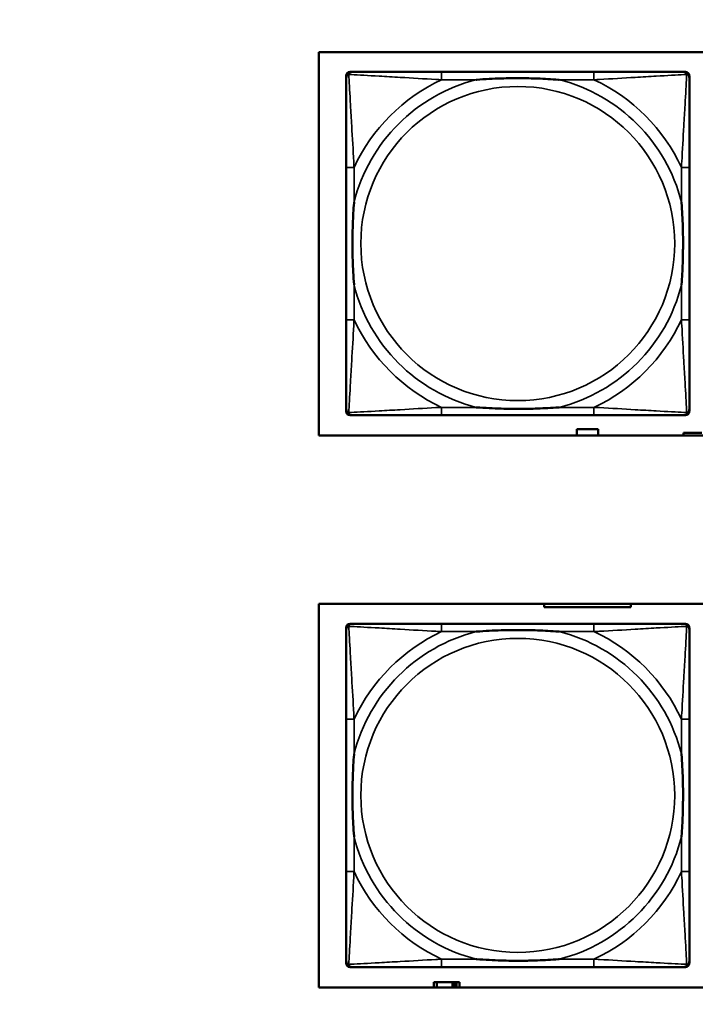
# Model space of a CAD drawing. Header units: inches. Extents: x 1.9 to 64.4, y 1.6 to 69.2.
# Tile 321 of 328: x 55.4 to 56.7, y 55.1 to 57.1. Entities that reach past the tile are written whole.
import ezdxf

# ---------------------------------------------------------------- set-up
doc = ezdxf.new("R2010")
doc.units = ezdxf.units.IN
doc.header["$MEASUREMENT"] = 0
for name, color, linetype, lineweight in [('Dimension (ANSI)', 7, 'Continuous', 25), ('Visible (ANSI)', 7, 'Continuous', 50), ('Visible Narrow (ANSI)', 7, 'Continuous', 35)]:
    doc.layers.add(name, color=color, linetype=linetype, lineweight=lineweight)
doc.styles.add('Note Text (ANSI)', font='tahoma.ttf')
doc.dimstyles.new('Default (ANSI)', dxfattribs={"dimtxt": 0.5, "dimasz": 0.098425, "dimexe": 0.125, "dimexo": 0.0625, "dimgap": 0.031496, "dimtad": 0, "dimtih": 1, "dimtoh": 1, "dimrnd": 1e-08, "dimzin": 4, "dimdsep": 46, "dimtxsty": 'Note Text (ANSI)', "dimcen": 0.09, "dimdle": 0.393701, "dimclrd": 256, "dimclre": 256, "dimclrt": 256, "dimadec": 0, "dimazin": 1, "dimtfac": 1, "dimtofl": 0, "dimtmove": 0, "dimatfit": 3, "dimfxl": 1, "dimtolj": 1, "dimtzin": 4, "dimlwd": -1, "dimlwe": -1, "dimarcsym": 0})

# ---------------------------------------------------------------- blocks, each defined once
blk = doc.blocks.new('*D10')
at = {"layer": 'Defpoints', "color": 0}
for p in [(59.5224, 65.0112), (54.8947, 40.8796), (62.5145, 40.8796)]:
    blk.add_point(p, dxfattribs=at)
at = {"layer": 'Dimension (ANSI)'}
for p, q in [((59.5849, 65.0112), (62.6395, 65.0112)), ((62.5145, 64.9128), (62.5145, 53.304)), ((62.5145, 40.978), (62.5145, 52.5868)), ((54.9572, 40.8796), (62.6395, 40.8796))]:
    blk.add_line(p, q, dxfattribs=at)
for points in [[(62.4981, 64.9128), (62.5309, 64.9128), (62.5145, 65.0112)], [(62.4981, 40.978), (62.5309, 40.978), (62.5145, 40.8796)]]:
    blk.add_solid(points, dxfattribs=at)
at = {"layer": 'Dimension (ANSI)', "insert": (60.4801, 53.2725), "char_height": 0.5, "attachment_point": 1, "style": 'Note Text (ANSI)'}
blk.add_mtext('\\A1;24.13 [612.9]', dxfattribs=at)

msp = doc.modelspace()

# ---------------------------------------------------------------- linework, layer by layer
at = {"layer": 'Visible (ANSI)'}
for p, q in [((55.9601, 56.2824), (55.9601, 57.0475)), ((55.9601, 57.0475), (58.1652, 57.0475)), ((56.0144, 56.3308), (56.0144, 57)), ((56.0223, 57.0079), (56.0263, 57.0079)), ((56.5089, 57.0079), (56.205, 57.0079)), ((56.6877, 57.0079), (56.6916, 57.0079)), ((56.6995, 57), (56.6995, 56.9961)), ((56.0144, 56.8174), (56.0144, 56.5134)), ((56.6995, 56.5134), (56.6995, 56.8174)), ((56.6916, 56.3229), (56.0223, 56.3229)), ((56.205, 56.3229), (56.5089, 56.3229)), ((56.6995, 56.3347), (56.6995, 56.3308)), ((58.1652, 56.2824), (55.9601, 56.2824)), ((56.4752, 56.2824), (56.4752, 56.2951)), ((56.4752, 56.2951), (56.5172, 56.2951)), ((56.5172, 56.2951), (56.5172, 56.2824)), ((56.6877, 56.2824), (56.6877, 56.2876)), ((56.6877, 56.2876), (56.7247, 56.2876)), ((55.9601, 55.1814), (55.9601, 55.9465)), ((55.9601, 55.9465), (58.1652, 55.9465)), ((56.4096, 55.9396), (56.4096, 55.9465)), ((56.5828, 55.9396), (56.4096, 55.9396)), ((56.5828, 55.9465), (56.5828, 55.9396)), ((56.0144, 55.2298), (56.0144, 55.899)), ((56.0223, 55.9069), (56.0263, 55.9069)), ((56.5089, 55.9069), (56.205, 55.9069)), ((56.6877, 55.9069), (56.6916, 55.9069)), ((56.6995, 55.899), (56.6995, 55.8951)), ((56.0144, 55.7164), (56.0144, 55.4124)), ((56.6995, 55.4124), (56.6995, 55.7164)), ((56.6916, 55.2219), (56.0223, 55.2219)), ((56.205, 55.2219), (56.5089, 55.2219)), ((56.6995, 55.2337), (56.6995, 55.2298)), ((56.1956, 55.1916), (56.1897, 55.1916)), ((56.1897, 55.1916), (56.1897, 55.1814)), ((56.1956, 55.1916), (56.2269, 55.1916)), ((56.1956, 55.1814), (56.1956, 55.1916)), ((56.2269, 55.1814), (56.2269, 55.1916)), ((56.2269, 55.1916), (56.2309, 55.1916)), ((56.2309, 55.1916), (56.2309, 55.1814)), ((56.2309, 55.1916), (56.2349, 55.1916)), ((56.2407, 55.1916), (56.2349, 55.1916)), ((56.2349, 55.1916), (56.2349, 55.1814)), ((56.2407, 55.1814), (56.2407, 55.1916)), ((58.1652, 55.1814), (55.9601, 55.1814))]:
    msp.add_line(p, q, dxfattribs=at)
for centre, radius, start, end in [((56.0223, 57), 0.00787, 90, 180), ((56.0263, 56.9961), 0.0118, 90, 180), ((56.6877, 56.9961), 0.0118, 0, 90), ((56.6916, 57), 0.00787, 0, 90), ((56.0263, 56.3347), 0.0118, 180, 270), ((56.0223, 56.3308), 0.00787, 180, 270), ((56.6877, 56.3347), 0.0118, 270, 360), ((56.6916, 56.3308), 0.00787, 270, 0), ((56.0223, 55.899), 0.00787, 90, 180), ((56.0263, 55.8951), 0.0118, 90, 180), ((56.6877, 55.8951), 0.0118, 0, 90), ((56.6916, 55.899), 0.00787, 0, 90), ((56.0263, 55.2337), 0.0118, 180, 270), ((56.0223, 55.2298), 0.00787, 180, 270), ((56.6877, 55.2337), 0.0118, 270, 360), ((56.6916, 55.2298), 0.00787, 270, 0)]:
    msp.add_arc(centre, radius, start, end, dxfattribs=at)
for points, knots in [([(56.0144, 56.9961), (56.0144, 56.9812), (56.0144, 56.9396), (56.0144, 56.899), (56.0144, 56.8724), (56.0144, 56.8446), (56.0144, 56.8174)], [-0.5252205, -0.5252205, -0.5252205, -0.5252205, -0.20743, -0.20743, -0.20743, 0, 0, 0, 0]), ([(56.205, 57.0079), (56.2014, 57.0079), (56.1978, 57.0079), (56.1942, 57.0079), (56.161, 57.0079), (56.1273, 57.0079), (56.0965, 57.0079), (56.0695, 57.0079), (56.044, 57.0079), (56.0305, 57.0079), (56.0289, 57.0079), (56.0275, 57.0079), (56.0263, 57.0079)], [0, 0, 0, 0, 0.0272471, 0.0272471, 0.0272471, 0.2790553, 0.2790553, 0.2790553, 0.4988354, 0.4988354, 0.4988354, 0.5252205, 0.5252205, 0.5252205, 0.5252205]), ([(56.2742, 56.9922), (56.2746, 56.9922), (56.2751, 56.9922), (56.2916, 56.9935), (56.3076, 56.9943), (56.3306, 56.995), (56.3373, 56.9952), (56.3465, 56.9953), (56.3489, 56.9953), (56.353, 56.9953), (56.3546, 56.9953), (56.3578, 56.9953), (56.3593, 56.9953), (56.3629, 56.9953), (56.3649, 56.9953), (56.3711, 56.9953), (56.3752, 56.9952), (56.3849, 56.995), (56.3905, 56.9948), (56.4103, 56.9941), (56.4244, 56.9933), (56.4388, 56.9922), (56.4393, 56.9922), (56.4397, 56.9922)], [-0.416114, -0.416114, -0.416114, -0.416114, -0.4127691, -0.4127691, -0.2896446, -0.2896446, -0.2388934, -0.2388934, -0.2201881, -0.2201881, -0.2080204, -0.2080204, -0.196499, -0.196499, -0.1809939, -0.1809939, -0.149741, -0.149741, -0.1073162, -0.1073162, 0, 0, 0.0033356, 0.0033356, 0.0033356, 0.0033356]), ([(56.6877, 57.0079), (56.6728, 57.0079), (56.6312, 57.0079), (56.5905, 57.0079), (56.564, 57.0079), (56.5361, 57.0079), (56.5089, 57.0079)], [-0.5252205, -0.5252205, -0.5252205, -0.5252205, -0.20743, -0.20743, -0.20743, 0, 0, 0, 0]), ([(56.6995, 56.8174), (56.6995, 56.8209), (56.6995, 56.8245), (56.6995, 56.8281), (56.6995, 56.8613), (56.6995, 56.895), (56.6995, 56.9259), (56.6995, 56.9528), (56.6995, 56.9784), (56.6995, 56.9918), (56.6995, 56.9934), (56.6995, 56.9949), (56.6995, 56.9961)], [0, 0, 0, 0, 0.0272471, 0.0272471, 0.0272471, 0.2790553, 0.2790553, 0.2790553, 0.4988354, 0.4988354, 0.4988354, 0.5252205, 0.5252205, 0.5252205, 0.5252205]), ([(56.0302, 56.5827), (56.0302, 56.5831), (56.0301, 56.5835), (56.0289, 56.6), (56.028, 56.6161), (56.0273, 56.639), (56.0272, 56.6457), (56.0271, 56.6549), (56.027, 56.6574), (56.027, 56.6615), (56.027, 56.6631), (56.027, 56.6662), (56.027, 56.6677), (56.027, 56.6713), (56.027, 56.6734), (56.0271, 56.6795), (56.0272, 56.6837), (56.0274, 56.6934), (56.0275, 56.699), (56.0282, 56.7188), (56.029, 56.7328), (56.0301, 56.7473), (56.0302, 56.7477), (56.0302, 56.7482)], [-0.416114, -0.416114, -0.416114, -0.416114, -0.4127691, -0.4127691, -0.2896446, -0.2896446, -0.2388934, -0.2388934, -0.2201881, -0.2201881, -0.2080204, -0.2080204, -0.196499, -0.196499, -0.1809939, -0.1809939, -0.149741, -0.149741, -0.1073162, -0.1073162, 0, 0, 0.0033356, 0.0033356, 0.0033356, 0.0033356]), ([(56.6837, 56.7482), (56.6838, 56.7477), (56.6838, 56.7473), (56.685, 56.7308), (56.6859, 56.7147), (56.6866, 56.6918), (56.6867, 56.6851), (56.6869, 56.6759), (56.6869, 56.6734), (56.6869, 56.6693), (56.6869, 56.6677), (56.6869, 56.6646), (56.6869, 56.6631), (56.6869, 56.6595), (56.6869, 56.6575), (56.6868, 56.6513), (56.6868, 56.6471), (56.6866, 56.6374), (56.6864, 56.6318), (56.6857, 56.6121), (56.6849, 56.598), (56.6838, 56.5835), (56.6838, 56.5831), (56.6837, 56.5827)], [-0.416114, -0.416114, -0.416114, -0.416114, -0.4127691, -0.4127691, -0.2896446, -0.2896446, -0.2388934, -0.2388934, -0.2201881, -0.2201881, -0.2080204, -0.2080204, -0.196499, -0.196499, -0.1809939, -0.1809939, -0.149741, -0.149741, -0.1073162, -0.1073162, 0, 0, 0.0033356, 0.0033356, 0.0033356, 0.0033356]), ([(56.0144, 56.5134), (56.0144, 56.4862), (56.0144, 56.4584), (56.0144, 56.4318), (56.0144, 56.3912), (56.0144, 56.3496), (56.0144, 56.3347)], [3.9382945, 3.9382945, 3.9382945, 3.9382945, 4.1457245, 4.1457245, 4.1457245, 4.463515, 4.463515, 4.463515, 4.463515]), ([(56.6995, 56.3347), (56.6995, 56.3496), (56.6995, 56.3912), (56.6995, 56.4318), (56.6995, 56.4584), (56.6995, 56.4862), (56.6995, 56.5134)], [-0.5252205, -0.5252205, -0.5252205, -0.5252205, -0.20743, -0.20743, -0.20743, 0, 0, 0, 0]), ([(56.0263, 56.3229), (56.0411, 56.3229), (56.0827, 56.3229), (56.1234, 56.3229), (56.1499, 56.3229), (56.1778, 56.3229), (56.205, 56.3229)], [-0.5252205, -0.5252205, -0.5252205, -0.5252205, -0.20743, -0.20743, -0.20743, 0, 0, 0, 0]), ([(56.4397, 56.3386), (56.4393, 56.3386), (56.4388, 56.3386), (56.4244, 56.3375), (56.4103, 56.3367), (56.3905, 56.336), (56.3849, 56.3358), (56.3752, 56.3356), (56.3711, 56.3355), (56.3649, 56.3355), (56.3629, 56.3355), (56.3593, 56.3355), (56.3578, 56.3355), (56.3546, 56.3355), (56.353, 56.3355), (56.3489, 56.3355), (56.3465, 56.3355), (56.3373, 56.3356), (56.3306, 56.3358), (56.3076, 56.3365), (56.2916, 56.3373), (56.2751, 56.3386), (56.2746, 56.3386), (56.2742, 56.3386)], [-0.4149464, -0.4149464, -0.4149464, -0.4149464, -0.41162, -0.41162, -0.3046026, -0.3046026, -0.2622958, -0.2622958, -0.23113, -0.23113, -0.215668, -0.215668, -0.2041787, -0.2041787, -0.1920448, -0.1920448, -0.1733916, -0.1733916, -0.1227817, -0.1227817, 0, 0, 0.0033356, 0.0033356, 0.0033356, 0.0033356]), ([(56.5089, 56.3229), (56.5361, 56.3229), (56.564, 56.3229), (56.5905, 56.3229), (56.6312, 56.3229), (56.6728, 56.3229), (56.6877, 56.3229)], [3.9382945, 3.9382945, 3.9382945, 3.9382945, 4.1457245, 4.1457245, 4.1457245, 4.463515, 4.463515, 4.463515, 4.463515]), ([(56.0144, 55.8951), (56.0144, 55.8802), (56.0144, 55.8386), (56.0144, 55.798), (56.0144, 55.7714), (56.0144, 55.7436), (56.0144, 55.7164)], [-0.5252205, -0.5252205, -0.5252205, -0.5252205, -0.20743, -0.20743, -0.20743, 0, 0, 0, 0]), ([(56.205, 55.9069), (56.2014, 55.9069), (56.1978, 55.9069), (56.1942, 55.9069), (56.161, 55.9069), (56.1273, 55.9069), (56.0965, 55.9069), (56.0695, 55.9069), (56.044, 55.9069), (56.0305, 55.9069), (56.0289, 55.9069), (56.0275, 55.9069), (56.0263, 55.9069)], [0, 0, 0, 0, 0.0272471, 0.0272471, 0.0272471, 0.2790553, 0.2790553, 0.2790553, 0.4988354, 0.4988354, 0.4988354, 0.5252205, 0.5252205, 0.5252205, 0.5252205]), ([(56.2742, 55.8912), (56.2746, 55.8912), (56.2751, 55.8912), (56.2916, 55.8925), (56.3076, 55.8933), (56.3306, 55.894), (56.3373, 55.8942), (56.3465, 55.8943), (56.3489, 55.8943), (56.353, 55.8943), (56.3546, 55.8943), (56.3578, 55.8943), (56.3593, 55.8943), (56.3629, 55.8943), (56.3649, 55.8943), (56.3711, 55.8943), (56.3752, 55.8942), (56.3849, 55.894), (56.3905, 55.8938), (56.4103, 55.8931), (56.4244, 55.8923), (56.4388, 55.8912), (56.4393, 55.8912), (56.4397, 55.8912)], [-0.416114, -0.416114, -0.416114, -0.416114, -0.4127691, -0.4127691, -0.2896446, -0.2896446, -0.2388934, -0.2388934, -0.2201881, -0.2201881, -0.2080204, -0.2080204, -0.196499, -0.196499, -0.1809939, -0.1809939, -0.149741, -0.149741, -0.1073162, -0.1073162, 0, 0, 0.0033356, 0.0033356, 0.0033356, 0.0033356]), ([(56.6877, 55.9069), (56.6728, 55.9069), (56.6312, 55.9069), (56.5905, 55.9069), (56.564, 55.9069), (56.5361, 55.9069), (56.5089, 55.9069)], [-0.5252205, -0.5252205, -0.5252205, -0.5252205, -0.20743, -0.20743, -0.20743, 0, 0, 0, 0]), ([(56.6995, 55.7164), (56.6995, 55.7199), (56.6995, 55.7235), (56.6995, 55.7271), (56.6995, 55.7603), (56.6995, 55.794), (56.6995, 55.8249), (56.6995, 55.8518), (56.6995, 55.8774), (56.6995, 55.8908), (56.6995, 55.8924), (56.6995, 55.8939), (56.6995, 55.8951)], [0, 0, 0, 0, 0.0272471, 0.0272471, 0.0272471, 0.2790553, 0.2790553, 0.2790553, 0.4988354, 0.4988354, 0.4988354, 0.5252205, 0.5252205, 0.5252205, 0.5252205]), ([(56.0302, 55.4817), (56.0302, 55.4821), (56.0301, 55.4825), (56.0289, 55.499), (56.028, 55.5151), (56.0273, 55.538), (56.0272, 55.5447), (56.0271, 55.5539), (56.027, 55.5564), (56.027, 55.5605), (56.027, 55.5621), (56.027, 55.5652), (56.027, 55.5667), (56.027, 55.5703), (56.027, 55.5724), (56.0271, 55.5785), (56.0272, 55.5827), (56.0274, 55.5924), (56.0275, 55.598), (56.0282, 55.6178), (56.029, 55.6318), (56.0301, 55.6463), (56.0302, 55.6467), (56.0302, 55.6472)], [-0.416114, -0.416114, -0.416114, -0.416114, -0.4127691, -0.4127691, -0.2896446, -0.2896446, -0.2388934, -0.2388934, -0.2201881, -0.2201881, -0.2080204, -0.2080204, -0.196499, -0.196499, -0.1809939, -0.1809939, -0.149741, -0.149741, -0.1073162, -0.1073162, 0, 0, 0.0033356, 0.0033356, 0.0033356, 0.0033356]), ([(56.6837, 55.6472), (56.6838, 55.6467), (56.6838, 55.6463), (56.685, 55.6298), (56.6859, 55.6137), (56.6866, 55.5908), (56.6867, 55.5841), (56.6869, 55.5749), (56.6869, 55.5724), (56.6869, 55.5683), (56.6869, 55.5667), (56.6869, 55.5636), (56.6869, 55.5621), (56.6869, 55.5585), (56.6869, 55.5565), (56.6868, 55.5503), (56.6868, 55.5461), (56.6866, 55.5364), (56.6864, 55.5308), (56.6857, 55.5111), (56.6849, 55.497), (56.6838, 55.4825), (56.6838, 55.4821), (56.6837, 55.4817)], [-0.416114, -0.416114, -0.416114, -0.416114, -0.4127691, -0.4127691, -0.2896446, -0.2896446, -0.2388934, -0.2388934, -0.2201881, -0.2201881, -0.2080204, -0.2080204, -0.196499, -0.196499, -0.1809939, -0.1809939, -0.149741, -0.149741, -0.1073162, -0.1073162, 0, 0, 0.0033356, 0.0033356, 0.0033356, 0.0033356]), ([(56.0144, 55.4124), (56.0144, 55.3852), (56.0144, 55.3574), (56.0144, 55.3308), (56.0144, 55.2902), (56.0144, 55.2486), (56.0144, 55.2337)], [3.9382945, 3.9382945, 3.9382945, 3.9382945, 4.1457245, 4.1457245, 4.1457245, 4.463515, 4.463515, 4.463515, 4.463515]), ([(56.6995, 55.2337), (56.6995, 55.2486), (56.6995, 55.2902), (56.6995, 55.3308), (56.6995, 55.3574), (56.6995, 55.3852), (56.6995, 55.4124)], [-0.5252205, -0.5252205, -0.5252205, -0.5252205, -0.20743, -0.20743, -0.20743, 0, 0, 0, 0]), ([(56.0263, 55.2219), (56.0411, 55.2219), (56.0827, 55.2219), (56.1234, 55.2219), (56.1499, 55.2219), (56.1778, 55.2219), (56.205, 55.2219)], [-0.5252205, -0.5252205, -0.5252205, -0.5252205, -0.20743, -0.20743, -0.20743, 0, 0, 0, 0]), ([(56.4397, 55.2376), (56.4393, 55.2376), (56.4388, 55.2376), (56.4244, 55.2365), (56.4103, 55.2357), (56.3905, 55.235), (56.3849, 55.2348), (56.3752, 55.2346), (56.3711, 55.2345), (56.3649, 55.2345), (56.3629, 55.2345), (56.3593, 55.2345), (56.3578, 55.2345), (56.3546, 55.2345), (56.353, 55.2345), (56.3489, 55.2345), (56.3465, 55.2345), (56.3373, 55.2346), (56.3306, 55.2348), (56.3076, 55.2355), (56.2916, 55.2363), (56.2751, 55.2376), (56.2746, 55.2376), (56.2742, 55.2376)], [-0.4149464, -0.4149464, -0.4149464, -0.4149464, -0.41162, -0.41162, -0.3046026, -0.3046026, -0.2622958, -0.2622958, -0.23113, -0.23113, -0.215668, -0.215668, -0.2041787, -0.2041787, -0.1920448, -0.1920448, -0.1733916, -0.1733916, -0.1227817, -0.1227817, 0, 0, 0.0033356, 0.0033356, 0.0033356, 0.0033356]), ([(56.5089, 55.2219), (56.5361, 55.2219), (56.564, 55.2219), (56.5905, 55.2219), (56.6312, 55.2219), (56.6728, 55.2219), (56.6877, 55.2219)], [3.9382945, 3.9382945, 3.9382945, 3.9382945, 4.1457245, 4.1457245, 4.1457245, 4.463515, 4.463515, 4.463515, 4.463515])]:
    msp.add_open_spline(points, degree=3, knots=knots, dxfattribs=at)
at = {"layer": 'Visible Narrow (ANSI)'}
for p, q in [((56.205, 57.0079), (56.205, 56.9922)), ((56.205, 56.9922), (56.2742, 56.9922)), ((56.4397, 56.9922), (56.5089, 56.9922)), ((56.5089, 57.0079), (56.5089, 56.9922)), ((56.0302, 56.8174), (56.0144, 56.8174)), ((56.0302, 56.7482), (56.0302, 56.8174)), ((56.6995, 56.8174), (56.6837, 56.8174)), ((56.6837, 56.8174), (56.6837, 56.7482)), ((56.0302, 56.5134), (56.0302, 56.5827)), ((56.6837, 56.5827), (56.6837, 56.5134)), ((56.0302, 56.5134), (56.0144, 56.5134)), ((56.6995, 56.5134), (56.6837, 56.5134)), ((56.205, 56.3386), (56.205, 56.3229)), ((56.2742, 56.3386), (56.205, 56.3386)), ((56.5089, 56.3386), (56.4397, 56.3386)), ((56.5089, 56.3386), (56.5089, 56.3229)), ((56.205, 55.9069), (56.205, 55.8912)), ((56.205, 55.8912), (56.2742, 55.8912)), ((56.4397, 55.8912), (56.5089, 55.8912)), ((56.5089, 55.9069), (56.5089, 55.8912)), ((56.0302, 55.7164), (56.0144, 55.7164)), ((56.0302, 55.6472), (56.0302, 55.7164)), ((56.6995, 55.7164), (56.6837, 55.7164)), ((56.6837, 55.7164), (56.6837, 55.6472)), ((56.0302, 55.4124), (56.0302, 55.4817)), ((56.6837, 55.4817), (56.6837, 55.4124)), ((56.0302, 55.4124), (56.0144, 55.4124)), ((56.6995, 55.4124), (56.6837, 55.4124)), ((56.205, 55.2376), (56.205, 55.2219)), ((56.2742, 55.2376), (56.205, 55.2376)), ((56.5089, 55.2376), (56.4397, 55.2376)), ((56.5089, 55.2376), (56.5089, 55.2219))]:
    msp.add_line(p, q, dxfattribs=at)
for centre in [(56.357, 56.6654), (56.357, 55.5644)]:
    msp.add_circle(centre, 0.3133, dxfattribs=at)
for centre, radius, start, end in [((56.357, 56.6654), 0.3371, 104.2103, 165.7897), ((56.357, 56.6654), 0.3604, 114.9407, 155.0593), ((56.357, 56.6654), 0.3371, 14.2103, 75.7897), ((56.357, 56.6654), 0.3604, 24.9407, 65.0593), ((56.357, 56.6654), 0.3371, 194.2103, 255.7897), ((56.357, 56.6654), 0.3371, 284.2103, 345.7897), ((56.357, 56.6654), 0.3604, 204.9407, 245.0593), ((56.357, 56.6654), 0.3604, 294.9407, 335.0593), ((56.357, 55.5644), 0.3371, 104.2103, 165.7897), ((56.357, 55.5644), 0.3604, 114.9407, 155.0593), ((56.357, 55.5644), 0.3371, 14.2103, 75.7897), ((56.357, 55.5644), 0.3604, 24.9407, 65.0593), ((56.357, 55.5644), 0.3371, 194.2103, 255.7897), ((56.357, 55.5644), 0.3371, 284.2103, 345.7897), ((56.357, 55.5644), 0.3604, 204.9407, 245.0593), ((56.357, 55.5644), 0.3604, 294.9407, 335.0593)]:
    msp.add_arc(centre, radius, start, end, dxfattribs=at)
for points, knots in [([(56.0144, 56.9961), (56.0144, 56.9967), (56.0145, 56.9973), (56.0148, 56.9983), (56.0149, 56.9987), (56.0153, 56.9994), (56.0154, 56.9996), (56.0157, 57), (56.0158, 57.0001), (56.0161, 57.0005), (56.0163, 57.0008), (56.0171, 57.0014), (56.0176, 57.0017), (56.0186, 57.0022), (56.0191, 57.0025), (56.0197, 57.0026)], [-0.02627331, -0.02627331, -0.02627331, -0.02627331, -0.02158775, -0.02158775, -0.01736415, -0.01736415, -0.0147244, -0.0147244, -0.01307456, -0.01307456, -0.00977487, -0.00977487, -0.00449537, -0.00449537, 0.00012419, 0.00012419, 0.00012419, 0.00012419]), ([(56.0197, 57.0026), (56.0199, 57.0032), (56.0201, 57.0038), (56.0207, 57.0048), (56.021, 57.0053), (56.0216, 57.006), (56.0218, 57.0063), (56.0223, 57.0066), (56.0224, 57.0067), (56.0228, 57.007), (56.023, 57.0071), (56.0237, 57.0074), (56.0241, 57.0076), (56.0251, 57.0078), (56.0256, 57.0079), (56.0263, 57.0079)], [-0.00012419, -0.00012419, -0.00012419, -0.00012419, 0.00449537, 0.00449537, 0.00977487, 0.00977487, 0.01307456, 0.01307456, 0.0147244, 0.0147244, 0.01736415, 0.01736415, 0.02158775, 0.02158775, 0.02627331, 0.02627331, 0.02627331, 0.02627331]), ([(56.0302, 56.8174), (56.03, 56.8211), (56.0298, 56.8249), (56.0283, 56.8522), (56.0268, 56.8764), (56.0246, 56.9143), (56.0238, 56.9283), (56.0218, 56.9636), (56.0207, 56.9837), (56.0199, 56.9991), (56.0198, 57.0009), (56.0197, 57.0026)], [0, 0, 0, 0, 0.0278591, 0.0278591, 0.201273, 0.201273, 0.3066357, 0.3066357, 0.475216, 0.475216, 0.5007189, 0.5007189, 0.5007189, 0.5007189]), ([(56.0197, 57.0026), (56.0214, 57.0025), (56.0233, 57.0025), (56.0387, 57.0016), (56.0588, 57.0006), (56.094, 56.9986), (56.1081, 56.9977), (56.1459, 56.9955), (56.1701, 56.9941), (56.1975, 56.9926), (56.2012, 56.9924), (56.205, 56.9922)], [-0.5007189, -0.5007189, -0.5007189, -0.5007189, -0.475216, -0.475216, -0.3066357, -0.3066357, -0.201273, -0.201273, -0.0278591, -0.0278591, 0, 0, 0, 0]), ([(56.5089, 56.9922), (56.5127, 56.9924), (56.5164, 56.9926), (56.5438, 56.9941), (56.568, 56.9955), (56.6058, 56.9977), (56.6199, 56.9986), (56.6551, 57.0006), (56.6752, 57.0016), (56.6907, 57.0025), (56.6925, 57.0025), (56.6942, 57.0026)], [0, 0, 0, 0, 0.0278591, 0.0278591, 0.201273, 0.201273, 0.3066357, 0.3066357, 0.475216, 0.475216, 0.5007189, 0.5007189, 0.5007189, 0.5007189]), ([(56.6942, 57.0026), (56.6941, 57.0009), (56.694, 56.9991), (56.6932, 56.9837), (56.6921, 56.9636), (56.6901, 56.9283), (56.6893, 56.9143), (56.6871, 56.8764), (56.6857, 56.8522), (56.6841, 56.8249), (56.6839, 56.8211), (56.6837, 56.8174)], [-0.5007189, -0.5007189, -0.5007189, -0.5007189, -0.475216, -0.475216, -0.3066357, -0.3066357, -0.201273, -0.201273, -0.0278591, -0.0278591, 0, 0, 0, 0]), ([(56.6877, 57.0079), (56.6883, 57.0079), (56.6888, 57.0078), (56.6898, 57.0076), (56.6903, 57.0074), (56.6909, 57.0071), (56.6912, 57.007), (56.6915, 57.0067), (56.6917, 57.0066), (56.6921, 57.0063), (56.6923, 57.006), (56.6929, 57.0053), (56.6933, 57.0048), (56.6938, 57.0038), (56.694, 57.0032), (56.6942, 57.0026)], [-0.02627331, -0.02627331, -0.02627331, -0.02627331, -0.02158775, -0.02158775, -0.01736415, -0.01736415, -0.0147244, -0.0147244, -0.01307456, -0.01307456, -0.00977487, -0.00977487, -0.00449537, -0.00449537, 0.00012419, 0.00012419, 0.00012419, 0.00012419]), ([(56.6942, 57.0026), (56.6948, 57.0025), (56.6953, 57.0022), (56.6964, 57.0017), (56.6969, 57.0014), (56.6976, 57.0008), (56.6978, 57.0005), (56.6982, 57.0001), (56.6983, 57), (56.6985, 56.9996), (56.6987, 56.9994), (56.699, 56.9987), (56.6992, 56.9983), (56.6994, 56.9973), (56.6995, 56.9967), (56.6995, 56.9961)], [-0.00012419, -0.00012419, -0.00012419, -0.00012419, 0.00449537, 0.00449537, 0.00977487, 0.00977487, 0.01307456, 0.01307456, 0.0147244, 0.0147244, 0.01736415, 0.01736415, 0.02158775, 0.02158775, 0.02627331, 0.02627331, 0.02627331, 0.02627331]), ([(56.0197, 56.3282), (56.0198, 56.3299), (56.0199, 56.3317), (56.0207, 56.3471), (56.0218, 56.3673), (56.0238, 56.4025), (56.0246, 56.4165), (56.0268, 56.4544), (56.0283, 56.4786), (56.0298, 56.5059), (56.03, 56.5097), (56.0302, 56.5134)], [-4.4390134, -4.4390134, -4.4390134, -4.4390134, -4.4135105, -4.4135105, -4.2449302, -4.2449302, -4.1395675, -4.1395675, -3.9661536, -3.9661536, -3.9382945, -3.9382945, -3.9382945, -3.9382945]), ([(56.6837, 56.5134), (56.6839, 56.5097), (56.6841, 56.5059), (56.6857, 56.4786), (56.6871, 56.4544), (56.6893, 56.4165), (56.6901, 56.4025), (56.6921, 56.3673), (56.6932, 56.3471), (56.694, 56.3317), (56.6941, 56.3299), (56.6942, 56.3282)], [0, 0, 0, 0, 0.0278591, 0.0278591, 0.201273, 0.201273, 0.3066357, 0.3066357, 0.475216, 0.475216, 0.5007189, 0.5007189, 0.5007189, 0.5007189]), ([(56.0197, 56.3282), (56.0191, 56.3283), (56.0186, 56.3286), (56.0176, 56.3291), (56.0171, 56.3294), (56.0163, 56.33), (56.0161, 56.3303), (56.0158, 56.3307), (56.0157, 56.3308), (56.0154, 56.3312), (56.0153, 56.3315), (56.0149, 56.3321), (56.0148, 56.3325), (56.0145, 56.3335), (56.0144, 56.3341), (56.0144, 56.3347)], [-0.00012419, -0.00012419, -0.00012419, -0.00012419, 0.00449537, 0.00449537, 0.00977487, 0.00977487, 0.01307456, 0.01307456, 0.0147244, 0.0147244, 0.01736415, 0.01736415, 0.02158775, 0.02158775, 0.02627331, 0.02627331, 0.02627331, 0.02627331]), ([(56.205, 56.3386), (56.2012, 56.3384), (56.1975, 56.3382), (56.1701, 56.3367), (56.1459, 56.3353), (56.1081, 56.3331), (56.094, 56.3322), (56.0588, 56.3303), (56.0387, 56.3292), (56.0233, 56.3284), (56.0214, 56.3283), (56.0197, 56.3282)], [0, 0, 0, 0, 0.0278591, 0.0278591, 0.201273, 0.201273, 0.3066357, 0.3066357, 0.475216, 0.475216, 0.5007189, 0.5007189, 0.5007189, 0.5007189]), ([(56.0263, 56.3229), (56.0256, 56.3229), (56.0251, 56.323), (56.0241, 56.3232), (56.0237, 56.3234), (56.023, 56.3237), (56.0228, 56.3238), (56.0224, 56.3241), (56.0223, 56.3242), (56.0218, 56.3245), (56.0216, 56.3248), (56.021, 56.3255), (56.0207, 56.326), (56.0201, 56.327), (56.0199, 56.3276), (56.0197, 56.3282)], [-0.02627331, -0.02627331, -0.02627331, -0.02627331, -0.02158775, -0.02158775, -0.01736415, -0.01736415, -0.0147244, -0.0147244, -0.01307456, -0.01307456, -0.00977487, -0.00977487, -0.00449537, -0.00449537, 0.00012419, 0.00012419, 0.00012419, 0.00012419]), ([(56.6942, 56.3282), (56.6925, 56.3283), (56.6907, 56.3284), (56.6752, 56.3292), (56.6551, 56.3303), (56.6199, 56.3322), (56.6058, 56.3331), (56.568, 56.3353), (56.5438, 56.3367), (56.5164, 56.3382), (56.5127, 56.3384), (56.5089, 56.3386)], [-4.4390134, -4.4390134, -4.4390134, -4.4390134, -4.4135105, -4.4135105, -4.2449302, -4.2449302, -4.1395675, -4.1395675, -3.9661536, -3.9661536, -3.9382945, -3.9382945, -3.9382945, -3.9382945]), ([(56.6942, 56.3282), (56.694, 56.3276), (56.6938, 56.327), (56.6933, 56.326), (56.6929, 56.3255), (56.6923, 56.3248), (56.6921, 56.3245), (56.6917, 56.3242), (56.6915, 56.3241), (56.6912, 56.3238), (56.6909, 56.3237), (56.6903, 56.3234), (56.6898, 56.3232), (56.6888, 56.323), (56.6883, 56.3229), (56.6877, 56.3229)], [-0.00012419, -0.00012419, -0.00012419, -0.00012419, 0.00449537, 0.00449537, 0.00977487, 0.00977487, 0.01307456, 0.01307456, 0.0147244, 0.0147244, 0.01736415, 0.01736415, 0.02158775, 0.02158775, 0.02627331, 0.02627331, 0.02627331, 0.02627331]), ([(56.6995, 56.3347), (56.6995, 56.3341), (56.6994, 56.3335), (56.6992, 56.3325), (56.699, 56.3321), (56.6987, 56.3315), (56.6985, 56.3312), (56.6983, 56.3308), (56.6982, 56.3307), (56.6978, 56.3303), (56.6976, 56.33), (56.6969, 56.3294), (56.6964, 56.3291), (56.6953, 56.3286), (56.6948, 56.3283), (56.6942, 56.3282)], [-0.02627331, -0.02627331, -0.02627331, -0.02627331, -0.02158775, -0.02158775, -0.01736415, -0.01736415, -0.0147244, -0.0147244, -0.01307456, -0.01307456, -0.00977487, -0.00977487, -0.00449537, -0.00449537, 0.00012419, 0.00012419, 0.00012419, 0.00012419]), ([(56.0144, 55.8951), (56.0144, 55.8957), (56.0145, 55.8963), (56.0148, 55.8973), (56.0149, 55.8977), (56.0153, 55.8984), (56.0154, 55.8986), (56.0157, 55.899), (56.0158, 55.8991), (56.0161, 55.8995), (56.0163, 55.8998), (56.0171, 55.9004), (56.0176, 55.9007), (56.0186, 55.9012), (56.0191, 55.9015), (56.0197, 55.9016)], [-0.02627331, -0.02627331, -0.02627331, -0.02627331, -0.02158775, -0.02158775, -0.01736415, -0.01736415, -0.0147244, -0.0147244, -0.01307456, -0.01307456, -0.00977487, -0.00977487, -0.00449537, -0.00449537, 0.00012419, 0.00012419, 0.00012419, 0.00012419]), ([(56.0197, 55.9016), (56.0199, 55.9022), (56.0201, 55.9028), (56.0207, 55.9038), (56.021, 55.9043), (56.0216, 55.905), (56.0218, 55.9053), (56.0223, 55.9056), (56.0224, 55.9057), (56.0228, 55.906), (56.023, 55.9061), (56.0237, 55.9064), (56.0241, 55.9066), (56.0251, 55.9068), (56.0256, 55.9069), (56.0263, 55.9069)], [-0.00012419, -0.00012419, -0.00012419, -0.00012419, 0.00449537, 0.00449537, 0.00977487, 0.00977487, 0.01307456, 0.01307456, 0.0147244, 0.0147244, 0.01736415, 0.01736415, 0.02158775, 0.02158775, 0.02627331, 0.02627331, 0.02627331, 0.02627331]), ([(56.0302, 55.7164), (56.03, 55.7201), (56.0298, 55.7239), (56.0283, 55.7512), (56.0268, 55.7754), (56.0246, 55.8133), (56.0238, 55.8273), (56.0218, 55.8626), (56.0207, 55.8827), (56.0199, 55.8981), (56.0198, 55.8999), (56.0197, 55.9016)], [0, 0, 0, 0, 0.0278591, 0.0278591, 0.201273, 0.201273, 0.3066357, 0.3066357, 0.475216, 0.475216, 0.5007189, 0.5007189, 0.5007189, 0.5007189]), ([(56.0197, 55.9016), (56.0214, 55.9015), (56.0233, 55.9015), (56.0387, 55.9006), (56.0588, 55.8996), (56.094, 55.8976), (56.1081, 55.8967), (56.1459, 55.8945), (56.1701, 55.8931), (56.1975, 55.8916), (56.2012, 55.8914), (56.205, 55.8912)], [-0.5007189, -0.5007189, -0.5007189, -0.5007189, -0.475216, -0.475216, -0.3066357, -0.3066357, -0.201273, -0.201273, -0.0278591, -0.0278591, 0, 0, 0, 0]), ([(56.5089, 55.8912), (56.5127, 55.8914), (56.5164, 55.8916), (56.5438, 55.8931), (56.568, 55.8945), (56.6058, 55.8967), (56.6199, 55.8976), (56.6551, 55.8996), (56.6752, 55.9006), (56.6907, 55.9015), (56.6925, 55.9015), (56.6942, 55.9016)], [0, 0, 0, 0, 0.0278591, 0.0278591, 0.201273, 0.201273, 0.3066357, 0.3066357, 0.475216, 0.475216, 0.5007189, 0.5007189, 0.5007189, 0.5007189]), ([(56.6942, 55.9016), (56.6941, 55.8999), (56.694, 55.8981), (56.6932, 55.8827), (56.6921, 55.8626), (56.6901, 55.8273), (56.6893, 55.8133), (56.6871, 55.7754), (56.6857, 55.7512), (56.6841, 55.7239), (56.6839, 55.7201), (56.6837, 55.7164)], [-0.5007189, -0.5007189, -0.5007189, -0.5007189, -0.475216, -0.475216, -0.3066357, -0.3066357, -0.201273, -0.201273, -0.0278591, -0.0278591, 0, 0, 0, 0]), ([(56.6877, 55.9069), (56.6883, 55.9069), (56.6888, 55.9068), (56.6898, 55.9066), (56.6903, 55.9064), (56.6909, 55.9061), (56.6912, 55.906), (56.6915, 55.9057), (56.6917, 55.9056), (56.6921, 55.9053), (56.6923, 55.905), (56.6929, 55.9043), (56.6933, 55.9038), (56.6938, 55.9028), (56.694, 55.9022), (56.6942, 55.9016)], [-0.02627331, -0.02627331, -0.02627331, -0.02627331, -0.02158775, -0.02158775, -0.01736415, -0.01736415, -0.0147244, -0.0147244, -0.01307456, -0.01307456, -0.00977487, -0.00977487, -0.00449537, -0.00449537, 0.00012419, 0.00012419, 0.00012419, 0.00012419]), ([(56.6942, 55.9016), (56.6948, 55.9015), (56.6953, 55.9012), (56.6964, 55.9007), (56.6969, 55.9004), (56.6976, 55.8998), (56.6978, 55.8995), (56.6982, 55.8991), (56.6983, 55.899), (56.6985, 55.8986), (56.6987, 55.8984), (56.699, 55.8977), (56.6992, 55.8973), (56.6994, 55.8963), (56.6995, 55.8957), (56.6995, 55.8951)], [-0.00012419, -0.00012419, -0.00012419, -0.00012419, 0.00449537, 0.00449537, 0.00977487, 0.00977487, 0.01307456, 0.01307456, 0.0147244, 0.0147244, 0.01736415, 0.01736415, 0.02158775, 0.02158775, 0.02627331, 0.02627331, 0.02627331, 0.02627331]), ([(56.0197, 55.2272), (56.0198, 55.2289), (56.0199, 55.2307), (56.0207, 55.2461), (56.0218, 55.2663), (56.0238, 55.3015), (56.0246, 55.3155), (56.0268, 55.3534), (56.0283, 55.3776), (56.0298, 55.4049), (56.03, 55.4087), (56.0302, 55.4124)], [-4.4390134, -4.4390134, -4.4390134, -4.4390134, -4.4135105, -4.4135105, -4.2449302, -4.2449302, -4.1395675, -4.1395675, -3.9661536, -3.9661536, -3.9382945, -3.9382945, -3.9382945, -3.9382945]), ([(56.6837, 55.4124), (56.6839, 55.4087), (56.6841, 55.4049), (56.6857, 55.3776), (56.6871, 55.3534), (56.6893, 55.3155), (56.6901, 55.3015), (56.6921, 55.2663), (56.6932, 55.2461), (56.694, 55.2307), (56.6941, 55.2289), (56.6942, 55.2272)], [0, 0, 0, 0, 0.0278591, 0.0278591, 0.201273, 0.201273, 0.3066357, 0.3066357, 0.475216, 0.475216, 0.5007189, 0.5007189, 0.5007189, 0.5007189]), ([(56.0197, 55.2272), (56.0191, 55.2273), (56.0186, 55.2276), (56.0176, 55.2281), (56.0171, 55.2284), (56.0163, 55.229), (56.0161, 55.2293), (56.0158, 55.2297), (56.0157, 55.2298), (56.0154, 55.2302), (56.0153, 55.2305), (56.0149, 55.2311), (56.0148, 55.2315), (56.0145, 55.2325), (56.0144, 55.2331), (56.0144, 55.2337)], [-0.00012419, -0.00012419, -0.00012419, -0.00012419, 0.00449537, 0.00449537, 0.00977487, 0.00977487, 0.01307456, 0.01307456, 0.0147244, 0.0147244, 0.01736415, 0.01736415, 0.02158775, 0.02158775, 0.02627331, 0.02627331, 0.02627331, 0.02627331]), ([(56.205, 55.2376), (56.2012, 55.2374), (56.1975, 55.2372), (56.1701, 55.2357), (56.1459, 55.2343), (56.1081, 55.2321), (56.094, 55.2312), (56.0588, 55.2293), (56.0387, 55.2282), (56.0233, 55.2274), (56.0214, 55.2273), (56.0197, 55.2272)], [0, 0, 0, 0, 0.0278591, 0.0278591, 0.201273, 0.201273, 0.3066357, 0.3066357, 0.475216, 0.475216, 0.5007189, 0.5007189, 0.5007189, 0.5007189]), ([(56.0263, 55.2219), (56.0256, 55.2219), (56.0251, 55.222), (56.0241, 55.2222), (56.0237, 55.2224), (56.023, 55.2227), (56.0228, 55.2228), (56.0224, 55.2231), (56.0223, 55.2232), (56.0218, 55.2235), (56.0216, 55.2238), (56.021, 55.2245), (56.0207, 55.225), (56.0201, 55.226), (56.0199, 55.2266), (56.0197, 55.2272)], [-0.02627331, -0.02627331, -0.02627331, -0.02627331, -0.02158775, -0.02158775, -0.01736415, -0.01736415, -0.0147244, -0.0147244, -0.01307456, -0.01307456, -0.00977487, -0.00977487, -0.00449537, -0.00449537, 0.00012419, 0.00012419, 0.00012419, 0.00012419]), ([(56.6942, 55.2272), (56.6925, 55.2273), (56.6907, 55.2274), (56.6752, 55.2282), (56.6551, 55.2293), (56.6199, 55.2312), (56.6058, 55.2321), (56.568, 55.2343), (56.5438, 55.2357), (56.5164, 55.2372), (56.5127, 55.2374), (56.5089, 55.2376)], [-4.4390134, -4.4390134, -4.4390134, -4.4390134, -4.4135105, -4.4135105, -4.2449302, -4.2449302, -4.1395675, -4.1395675, -3.9661536, -3.9661536, -3.9382945, -3.9382945, -3.9382945, -3.9382945]), ([(56.6942, 55.2272), (56.694, 55.2266), (56.6938, 55.226), (56.6933, 55.225), (56.6929, 55.2245), (56.6923, 55.2238), (56.6921, 55.2235), (56.6917, 55.2232), (56.6915, 55.2231), (56.6912, 55.2228), (56.6909, 55.2227), (56.6903, 55.2224), (56.6898, 55.2222), (56.6888, 55.222), (56.6883, 55.2219), (56.6877, 55.2219)], [-0.00012419, -0.00012419, -0.00012419, -0.00012419, 0.00449537, 0.00449537, 0.00977487, 0.00977487, 0.01307456, 0.01307456, 0.0147244, 0.0147244, 0.01736415, 0.01736415, 0.02158775, 0.02158775, 0.02627331, 0.02627331, 0.02627331, 0.02627331]), ([(56.6995, 55.2337), (56.6995, 55.2331), (56.6994, 55.2325), (56.6992, 55.2315), (56.699, 55.2311), (56.6987, 55.2305), (56.6985, 55.2302), (56.6983, 55.2298), (56.6982, 55.2297), (56.6978, 55.2293), (56.6976, 55.229), (56.6969, 55.2284), (56.6964, 55.2281), (56.6953, 55.2276), (56.6948, 55.2273), (56.6942, 55.2272)], [-0.02627331, -0.02627331, -0.02627331, -0.02627331, -0.02158775, -0.02158775, -0.01736415, -0.01736415, -0.0147244, -0.0147244, -0.01307456, -0.01307456, -0.00977487, -0.00977487, -0.00449537, -0.00449537, 0.00012419, 0.00012419, 0.00012419, 0.00012419])]:
    msp.add_open_spline(points, degree=3, knots=knots, dxfattribs=at)

# ---------------------------------------------------------------- dimensions: what is measured, and where the dimension line sits
at = {"layer": 'Dimension (ANSI)'}
dim = msp.add_linear_dim(base=(62.5145, 40.8796), p1=(59.5224, 65.0112), p2=(54.8947, 40.8796), angle=90, dimstyle='Default (ANSI)', override={"dimdec": 2, "dimtp": 0, "dimtm": 0, "dimtdec": 2, "dimatfit": 1}, dxfattribs=at)
dim.commit()
dim.dimension.update_dxf_attribs({"geometry": '*D10', "text_midpoint": (62.5145, 52.9454), "dimtype": 160})

doc.saveas('drawing.dxf')
